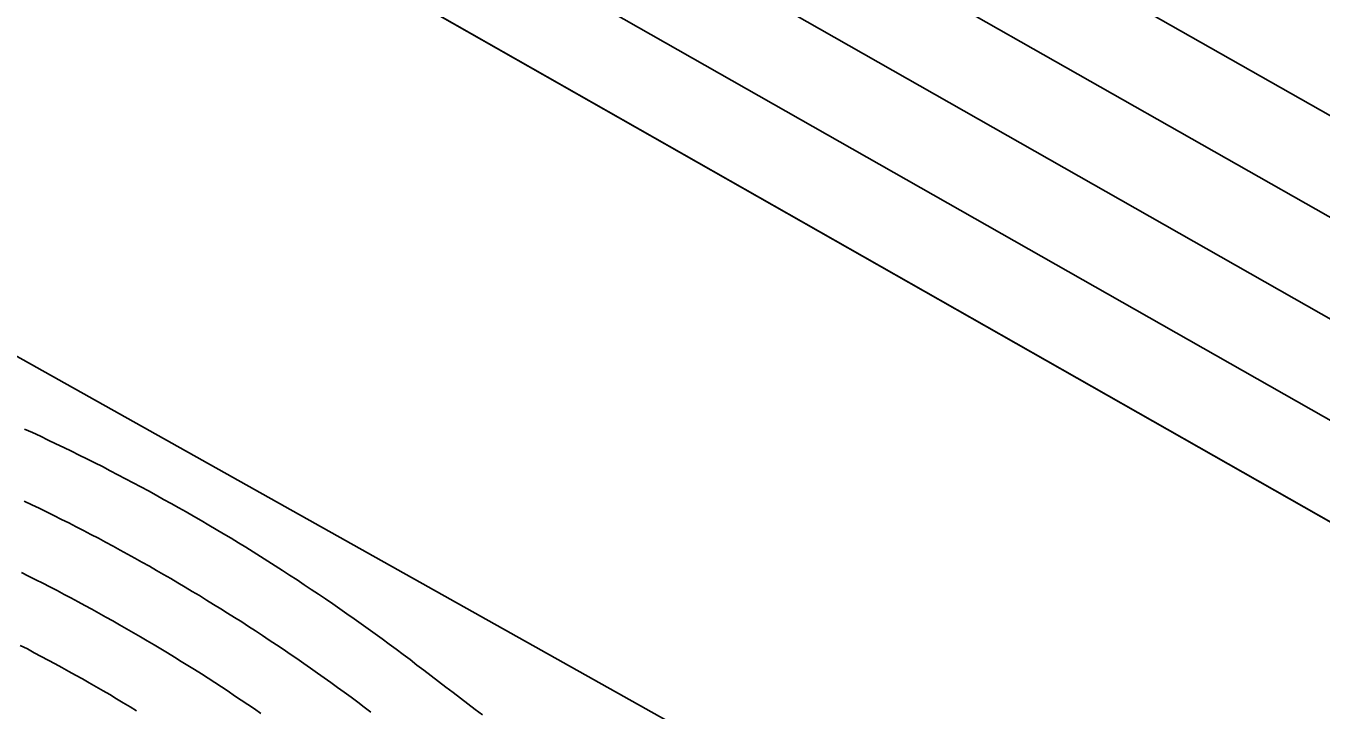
# Model space of a CAD drawing. Extents: x 6434771 to 6436222, y 5663454 to 5664782.
# Drawn here: x 6435448.41 to 6435455.93, y 5664059.19 to 5664063.16 of the extents above; entities that cross this region are included whole.
import ezdxf

# ---------------------------------------------------------------- set-up
doc = ezdxf.new("R2010")
doc.units = 0
for name, color, linetype in [('Warstwa 12', 7, 'Continuous'), ('Warstwa 36', 7, 'Continuous'), ('Warstwa 9', 7, 'Continuous')]:
    doc.layers.add(name, color=color, linetype=linetype)

msp = doc.modelspace()

# ---------------------------------------------------------------- linework, layer by layer
at = {"layer": 'Warstwa 12'}
msp.add_lwpolyline([(6435419.44, 5664085.2), (6435420.24, 5664084.81), (6435418.52, 5664081.8), (6435420.81, 5664080.51), (6435425.56, 5664077.82), (6435431.74, 5664074.36), (6435436.7, 5664071.58), (6435441.56, 5664068.83), (6435444.74, 5664067.02), (6435443.1, 5664064.19), (6435455.77, 5664057.09), (6435457.38, 5664059.92), (6435461.3, 5664057.68), (6435466.02, 5664055.07), (6435470.71, 5664052.39), (6435476.76, 5664048.98), (6435481.49, 5664046.28), (6435484.1, 5664044.85)], dxfattribs=at)
at = {"layer": 'Warstwa 36'}
for p, q in [((6435445.958, 5664068.328), (6435457.729, 5664061.646)), ((6435445.704, 5664067.883), (6435457.473, 5664061.201)), ((6435445.452, 5664067.439), (6435457.218, 5664060.757)), ((6435445.199, 5664066.995), (6435456.963, 5664060.313))]:
    msp.add_line(p, q, dxfattribs=at)
msp.add_lwpolyline([(6435444.947, 5664066.551), (6435446.715, 5664069.66), (6435458.495, 5664062.977), (6435456.707, 5664059.869)], close=True, dxfattribs=at)
for points in [[(6435448.405, 5664060.82), (6435448.451, 5664060.799), (6435448.497, 5664060.778), (6435448.541, 5664060.756), (6435448.587, 5664060.735), (6435448.632, 5664060.713), (6435448.678, 5664060.692), (6435448.722, 5664060.669), (6435448.767, 5664060.647), (6435448.812, 5664060.624), (6435448.857, 5664060.602), (6435448.901, 5664060.578), (6435448.946, 5664060.555), (6435448.991, 5664060.532), (6435449.035, 5664060.508), (6435449.079, 5664060.485), (6435449.124, 5664060.461), (6435449.168, 5664060.437), (6435449.211, 5664060.412), (6435449.256, 5664060.388), (6435449.3, 5664060.363), (6435449.343, 5664060.339), (6435449.386, 5664060.314), (6435449.43, 5664060.289), (6435449.474, 5664060.263), (6435449.516, 5664060.238), (6435449.56, 5664060.212), (6435449.603, 5664060.186), (6435449.646, 5664060.16), (6435449.689, 5664060.134), (6435449.732, 5664060.108), (6435449.774, 5664060.081), (6435449.816, 5664060.054), (6435449.859, 5664060.027), (6435449.901, 5664060), (6435449.943, 5664059.972), (6435449.986, 5664059.945), (6435450.027, 5664059.917), (6435450.069, 5664059.89), (6435450.111, 5664059.862), (6435450.152, 5664059.834), (6435450.194, 5664059.805), (6435450.235, 5664059.777), (6435450.276, 5664059.748), (6435450.317, 5664059.719), (6435450.359, 5664059.69), (6435450.399, 5664059.661), (6435450.44, 5664059.631), (6435450.481, 5664059.602), (6435450.521, 5664059.572), (6435450.561, 5664059.543), (6435450.602, 5664059.512), (6435450.642, 5664059.482), (6435450.682, 5664059.451), (6435450.721, 5664059.421)], [(6435448.402, 5664060.402), (6435448.446, 5664060.381), (6435448.49, 5664060.36), (6435448.532, 5664060.339), (6435448.575, 5664060.318), (6435448.619, 5664060.296), (6435448.662, 5664060.275), (6435448.704, 5664060.252), (6435448.747, 5664060.231), (6435448.79, 5664060.208), (6435448.833, 5664060.186), (6435448.875, 5664060.163), (6435448.918, 5664060.141), (6435448.96, 5664060.117), (6435449.002, 5664060.094), (6435449.044, 5664060.071), (6435449.086, 5664060.048), (6435449.129, 5664060.024), (6435449.17, 5664060), (6435449.212, 5664059.976), (6435449.254, 5664059.952), (6435449.295, 5664059.927), (6435449.336, 5664059.903), (6435449.378, 5664059.878), (6435449.42, 5664059.854), (6435449.46, 5664059.828), (6435449.501, 5664059.803), (6435449.543, 5664059.777), (6435449.583, 5664059.752), (6435449.624, 5664059.726), (6435449.665, 5664059.701), (6435449.704, 5664059.674), (6435449.745, 5664059.649), (6435449.786, 5664059.622), (6435449.825, 5664059.596), (6435449.866, 5664059.568), (6435449.906, 5664059.542), (6435449.946, 5664059.514), (6435449.985, 5664059.488), (6435450.025, 5664059.46), (6435450.065, 5664059.433), (6435450.104, 5664059.404), (6435450.143, 5664059.377), (6435450.183, 5664059.349), (6435450.221, 5664059.321), (6435450.26, 5664059.293), (6435450.3, 5664059.264), (6435450.338, 5664059.236), (6435450.376, 5664059.206), (6435450.414, 5664059.178)], [(6435448.387, 5664059.987), (6435448.428, 5664059.967), (6435448.47, 5664059.946), (6435448.51, 5664059.925), (6435448.551, 5664059.904), (6435448.593, 5664059.883), (6435448.634, 5664059.861), (6435448.674, 5664059.84), (6435448.715, 5664059.818), (6435448.755, 5664059.796), (6435448.796, 5664059.774), (6435448.836, 5664059.752), (6435448.876, 5664059.729), (6435448.917, 5664059.707), (6435448.956, 5664059.684), (6435448.997, 5664059.661), (6435449.037, 5664059.638), (6435449.077, 5664059.615), (6435449.116, 5664059.591), (6435449.156, 5664059.568), (6435449.196, 5664059.544), (6435449.235, 5664059.521), (6435449.274, 5664059.496), (6435449.314, 5664059.472), (6435449.353, 5664059.448), (6435449.391, 5664059.424), (6435449.431, 5664059.399), (6435449.47, 5664059.374), (6435449.508, 5664059.349), (6435449.547, 5664059.324), (6435449.586, 5664059.299), (6435449.624, 5664059.273), (6435449.662, 5664059.248), (6435449.701, 5664059.222), (6435449.739, 5664059.196), (6435449.776, 5664059.169)], [(6435448.38, 5664059.564), (6435448.421, 5664059.544), (6435448.461, 5664059.522), (6435448.501, 5664059.501), (6435448.542, 5664059.479), (6435448.582, 5664059.458), (6435448.621, 5664059.436), (6435448.661, 5664059.414), (6435448.701, 5664059.392), (6435448.741, 5664059.37), (6435448.78, 5664059.347), (6435448.82, 5664059.325), (6435448.86, 5664059.301), (6435448.899, 5664059.279), (6435448.938, 5664059.255), (6435448.977, 5664059.232), (6435449.017, 5664059.209), (6435449.055, 5664059.185)], [(6435450.721, 5664059.421), (6435450.764, 5664059.388), (6435450.807, 5664059.356), (6435450.849, 5664059.323), (6435450.892, 5664059.291), (6435450.934, 5664059.258), (6435450.977, 5664059.226), (6435451.02, 5664059.193), (6435451.062, 5664059.161)]]:
    msp.add_lwpolyline(points, dxfattribs=at)
at = {"layer": 'Warstwa 9'}
for p, q in [((6435444.947, 5664066.551), (6435456.707, 5664059.869)), ((6435448.405, 5664060.82), (6435448.451, 5664060.799)), ((6435448.451, 5664060.799), (6435448.497, 5664060.778)), ((6435448.497, 5664060.778), (6435448.541, 5664060.756)), ((6435448.541, 5664060.756), (6435448.587, 5664060.735)), ((6435448.587, 5664060.735), (6435448.632, 5664060.713)), ((6435448.632, 5664060.713), (6435448.678, 5664060.692)), ((6435448.678, 5664060.692), (6435448.722, 5664060.669)), ((6435448.722, 5664060.669), (6435448.767, 5664060.647)), ((6435448.767, 5664060.647), (6435448.812, 5664060.624)), ((6435448.812, 5664060.624), (6435448.857, 5664060.602)), ((6435448.857, 5664060.602), (6435448.901, 5664060.578)), ((6435448.901, 5664060.578), (6435448.946, 5664060.555)), ((6435448.946, 5664060.555), (6435448.991, 5664060.532)), ((6435448.991, 5664060.532), (6435449.035, 5664060.508)), ((6435449.035, 5664060.508), (6435449.079, 5664060.485)), ((6435449.079, 5664060.485), (6435449.124, 5664060.461)), ((6435449.124, 5664060.461), (6435449.168, 5664060.437)), ((6435449.168, 5664060.437), (6435449.211, 5664060.412)), ((6435449.211, 5664060.412), (6435449.256, 5664060.388)), ((6435449.256, 5664060.388), (6435449.3, 5664060.363)), ((6435449.3, 5664060.363), (6435449.343, 5664060.339)), ((6435449.343, 5664060.339), (6435449.386, 5664060.314)), ((6435449.386, 5664060.314), (6435449.43, 5664060.289)), ((6435449.43, 5664060.289), (6435449.474, 5664060.263)), ((6435449.474, 5664060.263), (6435449.516, 5664060.238)), ((6435449.516, 5664060.238), (6435449.56, 5664060.212)), ((6435449.56, 5664060.212), (6435449.603, 5664060.186)), ((6435449.603, 5664060.186), (6435449.646, 5664060.16)), ((6435449.646, 5664060.16), (6435449.689, 5664060.134)), ((6435449.689, 5664060.134), (6435449.732, 5664060.108)), ((6435449.732, 5664060.108), (6435449.774, 5664060.081)), ((6435449.774, 5664060.081), (6435449.816, 5664060.054)), ((6435449.816, 5664060.054), (6435449.859, 5664060.027)), ((6435449.859, 5664060.027), (6435449.901, 5664060)), ((6435449.901, 5664060), (6435449.943, 5664059.972)), ((6435449.943, 5664059.972), (6435449.986, 5664059.945)), ((6435449.986, 5664059.945), (6435450.027, 5664059.917)), ((6435450.027, 5664059.917), (6435450.069, 5664059.89)), ((6435450.069, 5664059.89), (6435450.111, 5664059.862)), ((6435450.111, 5664059.862), (6435450.152, 5664059.834)), ((6435450.152, 5664059.834), (6435450.194, 5664059.805)), ((6435450.194, 5664059.805), (6435450.235, 5664059.777)), ((6435450.235, 5664059.777), (6435450.276, 5664059.748)), ((6435450.276, 5664059.748), (6435450.317, 5664059.719)), ((6435450.317, 5664059.719), (6435450.359, 5664059.69)), ((6435450.359, 5664059.69), (6435450.399, 5664059.661)), ((6435450.399, 5664059.661), (6435450.44, 5664059.631)), ((6435450.44, 5664059.631), (6435450.481, 5664059.602)), ((6435450.481, 5664059.602), (6435450.521, 5664059.572)), ((6435450.521, 5664059.572), (6435450.561, 5664059.543)), ((6435450.561, 5664059.543), (6435450.602, 5664059.512)), ((6435450.602, 5664059.512), (6435450.642, 5664059.482)), ((6435450.642, 5664059.482), (6435450.682, 5664059.451)), ((6435450.682, 5664059.451), (6435450.721, 5664059.421)), ((6435450.721, 5664059.421), (6435450.764, 5664059.388)), ((6435450.764, 5664059.388), (6435450.807, 5664059.356)), ((6435450.807, 5664059.356), (6435450.849, 5664059.323)), ((6435450.849, 5664059.323), (6435450.892, 5664059.291)), ((6435450.892, 5664059.291), (6435450.934, 5664059.258)), ((6435450.934, 5664059.258), (6435450.977, 5664059.226)), ((6435450.977, 5664059.226), (6435451.02, 5664059.193)), ((6435451.02, 5664059.193), (6435451.062, 5664059.161))]:
    msp.add_line(p, q, dxfattribs=at)

doc.saveas('drawing.dxf')
